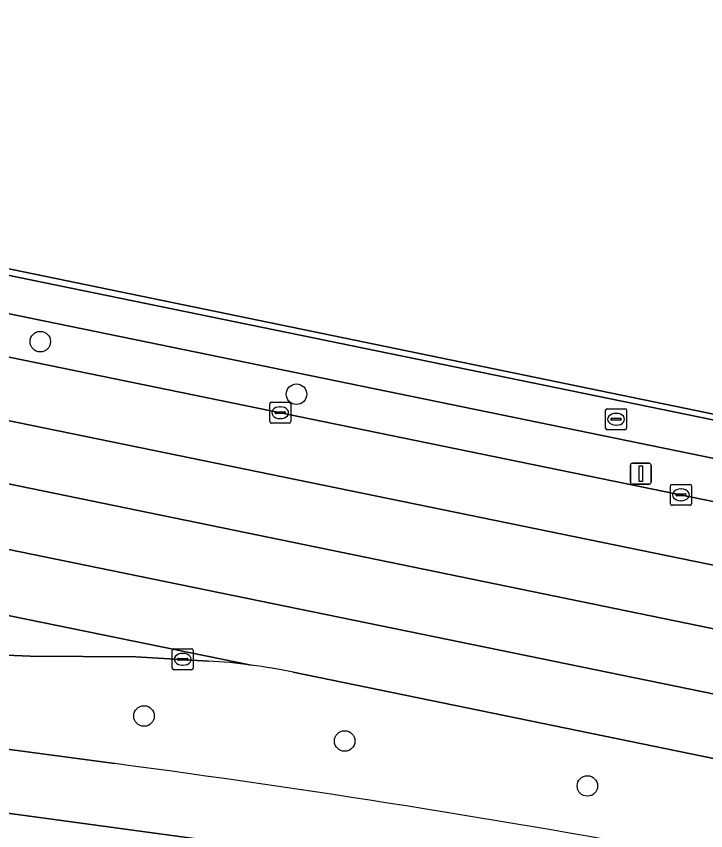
# Model space of a CAD drawing. Extents: x 157692 to 159674, y 381452 to 383291.
# Drawn here: x 157999.62 to 158032.49, y 382211.38 to 382250.19 of the extents above; entities that cross this region are included whole.
import ezdxf

# ---------------------------------------------------------------- set-up
doc = ezdxf.new("R2010")
doc.units = 0
for name, color, linetype in [('IMGEO_Berm_groen', 7, 'Continuous'), ('IMGEO_Boom', 7, 'Continuous'), ('IMGEO_Brandkraan', 7, 'Continuous'), ('IMGEO_Erf', 7, 'Continuous'), ('IMGEO_Grasland_overig', 7, 'Continuous'), ('IMGEO_Hek', 7, 'Continuous'), ('IMGEO_Kolk', 7, 'Continuous'), ('IMGEO_Lichtmast', 7, 'Continuous'), ('IMGEO_Rijbaan_regionaal_gesloten', 7, 'Continuous'), ('IMGEO_Voetpad_open', 7, 'Continuous')]:
    doc.layers.add(name, color=color, linetype=linetype)

msp = doc.modelspace()

# ---------------------------------------------------------------- linework, layer by layer
at = {"layer": 'IMGEO_Berm_groen'}
for points in [[(158101.447, 382208.648), (158076.404, 382220.194), (157938.825, 382248.42), (157937.518, 382249.285)], [(157946.89, 382244.694), (158071.725, 382219.098)], [(158008.786, 382219.466), (158005.318, 382219.673), (158000.291, 382219.697), (157992.3, 382220.036), (157990.292, 382220.285), (157988.102, 382220.697), (157928.091, 382233.019)], [(158032.032, 382210.191), (158142.008, 382187.625), (158169.033, 382182.066), (158195.166, 382176.727), (158196.081, 382181.334), (158185.711, 382183.483), (158170.978, 382186.516), (158142.514, 382192.31), (158012.828, 382218.933)], [(157991.181, 382216.341), (158004.32, 382214.58)]]:
    msp.add_lwpolyline(points, dxfattribs=at)
for centre, radius, start, end in [((158007.338, 382192.9), 26.606, 82.4866, 86.8804), ((158007.283, 382192.566), 26.943, 78.1232, 82.4628), ((157933.46, 381677.49), 541.744, 79.51644, 82.48417)]:
    msp.add_arc(centre, radius, start, end, dxfattribs=at)
at = {"layer": 'IMGEO_Boom'}
for centre in [(158000.768, 382234.69), (158012.983, 382232.183), (158005.715, 382216.851), (158015.28, 382215.658), (158026.851, 382213.517)]:
    msp.add_circle(centre, 0.489, dxfattribs=at)
at = {"layer": 'IMGEO_Brandkraan'}
for p, q in [((158027.716, 382230.566), (158027.716, 382231.418)), ((158027.791, 382231.492), (158028.643, 382231.492)), ((158028.717, 382231.418), (158028.717, 382230.566)), ((158028.018, 382231.035), (158028.416, 382231.035)), ((158028.204, 382231.272), (158028.229, 382231.272)), ((158027.975, 382230.986), (158027.975, 382230.998)), ((158028.413, 382230.949), (158028.015, 382230.949)), ((158028.227, 382230.712), (158028.202, 382230.712)), ((158028.459, 382230.998), (158028.459, 382230.986)), ((158028.643, 382230.492), (158027.791, 382230.492))]:
    msp.add_line(p, q, dxfattribs=at)
for points in [[(158027.716, 382230.566), (158027.716, 382231.418)], [(158027.791, 382231.492), (158028.643, 382231.492)], [(158028.717, 382231.418), (158028.717, 382230.566)], [(158028.643, 382230.492), (158027.791, 382230.492)]]:
    msp.add_lwpolyline(points, dxfattribs=at)
for centre, radius, start, end in [((158027.793, 382231.416), 0.0765, 91.552, 178.448), ((158027.793, 382231.416), 0.0765, 91.552, 178.448), ((158028.641, 382231.416), 0.0765, 1.552, 88.448), ((158028.641, 382231.416), 0.0765, 1.552, 88.448), ((158028.015, 382230.995), 0.0403, 85.8775, 175.7526), ((158028.42, 382230.997), 0.0386, 1.7309, 96.639), ((158028.012, 382230.985), 0.0366, 178.938, 274.7102), ((158028.416, 382230.992), 0.043, 264.8664, 352.4533), ((158027.793, 382230.568), 0.0765, 181.552, 268.448), ((158027.793, 382230.568), 0.0765, 181.552, 268.448), ((158028.641, 382230.568), 0.0765, 271.552, 358.448), ((158028.641, 382230.568), 0.0765, 271.552, 358.448)]:
    msp.add_arc(centre, radius, start, end, dxfattribs=at)
for centre, major_axis, ratio, start_param, end_param in [((158028.203, 382230.992), (-0.387, 0.002), 0.722429, 4.712389, 7.853982), ((158028.228, 382230.992), (-0.39, 0.002), 0.717154, 1.570796, 4.712389)]:
    msp.add_ellipse(centre, major_axis=major_axis, ratio=ratio, start_param=start_param, end_param=end_param, dxfattribs=at)
at = {"layer": 'IMGEO_Erf'}
msp.add_lwpolyline([(157882.039, 382363.733), (157890.307, 382303.273), (157892.247, 382289.085), (157893.236, 382282.293), (157893.686, 382278.441), (157908.345, 382268.167), (157916.848, 382263.754), (157928.758, 382257.878), (157939.464, 382250.486), (158076.245, 382222.292), (158077.524, 382222.097), (158103.667, 382210.061), (158178.416, 382194.724), (158193.124, 382191.688), (158194.232, 382193.79), (158194.663, 382195.854), (158197.124, 382207.667), (158199.843, 382221.499), (158201.26, 382228.474), (158202.309, 382233.555), (158203.968, 382241.693), (158205.656, 382250), (158208.128, 382262.144)], dxfattribs=at)
at = {"layer": 'IMGEO_Grasland_overig'}
msp.add_lwpolyline([(157929.539, 382256.764), (157933.182, 382254.34), (157939.571, 382250.089), (158076.975, 382221.903), (158102.013, 382210.4), (158103.667, 382210.061), (158077.524, 382222.097), (158076.245, 382222.292), (157939.464, 382250.486)], dxfattribs=at)
at = {"layer": 'IMGEO_Hek'}
msp.add_lwpolyline([(158076.245, 382222.292), (157939.464, 382250.486), (157928.758, 382257.878), (157916.848, 382263.754)], dxfattribs=at)
at = {"layer": 'IMGEO_Kolk'}
for p, q in [((158011.782, 382231.803), (158012.634, 382231.803)), ((158011.707, 382230.877), (158011.707, 382231.729)), ((158012.195, 382231.583), (158012.22, 382231.583)), ((158012.708, 382231.729), (158012.708, 382230.877)), ((158011.966, 382231.297), (158011.966, 382231.309)), ((158012.404, 382231.26), (158012.006, 382231.26)), ((158012.009, 382231.346), (158012.407, 382231.346)), ((158012.218, 382231.023), (158012.193, 382231.023)), ((158012.45, 382231.309), (158012.45, 382231.297)), ((158012.634, 382230.803), (158011.782, 382230.803)), ((158030.812, 382226.963), (158030.812, 382227.815)), ((158030.887, 382227.889), (158031.739, 382227.889)), ((158031.3, 382227.669), (158031.325, 382227.669)), ((158031.813, 382227.815), (158031.813, 382226.963)), ((158031.071, 382227.383), (158031.071, 382227.395)), ((158031.509, 382227.346), (158031.111, 382227.346)), ((158031.114, 382227.432), (158031.512, 382227.432)), ((158031.555, 382227.395), (158031.555, 382227.383)), ((158031.739, 382226.889), (158030.887, 382226.889)), ((158031.323, 382227.109), (158031.298, 382227.109)), ((158007.058, 382219.126), (158007.058, 382219.978)), ((158007.133, 382220.052), (158007.985, 382220.052)), ((158007.546, 382219.832), (158007.571, 382219.832)), ((158008.059, 382219.978), (158008.059, 382219.126)), ((158007.317, 382219.546), (158007.317, 382219.558)), ((158007.755, 382219.509), (158007.357, 382219.509)), ((158007.36, 382219.595), (158007.758, 382219.595)), ((158007.801, 382219.558), (158007.801, 382219.546)), ((158007.985, 382219.052), (158007.133, 382219.052)), ((158007.569, 382219.272), (158007.544, 382219.272))]:
    msp.add_line(p, q, dxfattribs=at)
for points in [[(158011.782, 382231.803), (158012.634, 382231.803)], [(158011.707, 382230.877), (158011.707, 382231.729)], [(158012.708, 382231.729), (158012.708, 382230.877)], [(158012.634, 382230.803), (158011.782, 382230.803)], [(158030.812, 382226.963), (158030.812, 382227.815)], [(158030.887, 382227.889), (158031.739, 382227.889)], [(158031.813, 382227.815), (158031.813, 382226.963)], [(158031.739, 382226.889), (158030.887, 382226.889)], [(158007.058, 382219.126), (158007.058, 382219.978)], [(158007.133, 382220.052), (158007.985, 382220.052)], [(158008.059, 382219.978), (158008.059, 382219.126)], [(158007.985, 382219.052), (158007.133, 382219.052)]]:
    msp.add_lwpolyline(points, dxfattribs=at)
for centre, radius, start, end in [((158011.784, 382231.727), 0.0765, 91.552, 178.448), ((158011.784, 382231.727), 0.0765, 91.552, 178.448), ((158012.632, 382231.727), 0.0765, 1.552, 88.448), ((158012.632, 382231.727), 0.0765, 1.552, 88.448), ((158012.006, 382231.306), 0.0403, 85.8775, 175.7526), ((158012.003, 382231.296), 0.0366, 178.938, 274.7102), ((158012.407, 382231.303), 0.043, 264.8664, 352.4533), ((158012.411, 382231.308), 0.0386, 1.7309, 96.639), ((158011.784, 382230.879), 0.0765, 181.552, 268.448), ((158011.784, 382230.879), 0.0765, 181.552, 268.448), ((158012.632, 382230.879), 0.0765, 271.552, 358.448), ((158012.632, 382230.879), 0.0765, 271.552, 358.448), ((158030.889, 382227.813), 0.0765, 91.552, 178.448), ((158030.889, 382227.813), 0.0765, 91.552, 178.448), ((158031.737, 382227.813), 0.0765, 1.552, 88.448), ((158031.737, 382227.813), 0.0765, 1.552, 88.448), ((158031.111, 382227.392), 0.0403, 85.8775, 175.7526), ((158031.108, 382227.382), 0.0366, 178.938, 274.7102), ((158031.512, 382227.389), 0.043, 264.8664, 352.4533), ((158031.516, 382227.394), 0.0386, 1.7309, 96.639), ((158030.889, 382226.965), 0.0765, 181.552, 268.448), ((158030.889, 382226.965), 0.0765, 181.552, 268.448), ((158031.737, 382226.965), 0.0765, 271.552, 358.448), ((158031.737, 382226.965), 0.0765, 271.552, 358.448), ((158007.135, 382219.976), 0.0765, 91.552, 178.448), ((158007.135, 382219.976), 0.0765, 91.552, 178.448), ((158007.983, 382219.976), 0.0765, 1.552, 88.448), ((158007.983, 382219.976), 0.0765, 1.552, 88.448), ((158007.357, 382219.555), 0.0403, 85.8775, 175.7526), ((158007.354, 382219.545), 0.0366, 178.938, 274.7102), ((158007.758, 382219.552), 0.043, 264.8664, 352.4533), ((158007.762, 382219.557), 0.0386, 1.7309, 96.639), ((158007.135, 382219.128), 0.0765, 181.552, 268.448), ((158007.135, 382219.128), 0.0765, 181.552, 268.448), ((158007.983, 382219.128), 0.0765, 271.552, 358.448), ((158007.983, 382219.128), 0.0765, 271.552, 358.448)]:
    msp.add_arc(centre, radius, start, end, dxfattribs=at)
for centre, major_axis, ratio, start_param, end_param in [((158012.194, 382231.303), (-0.387, 0.002), 0.722429, 4.712389, 7.853982), ((158012.219, 382231.303), (-0.39, 0.002), 0.717154, 1.570796, 4.712389), ((158031.299, 382227.389), (-0.387, 0.002), 0.722429, 4.712389, 7.853982), ((158031.324, 382227.389), (-0.39, 0.002), 0.717154, 1.570796, 4.712389), ((158007.545, 382219.552), (-0.387, 0.002), 0.722429, 4.712389, 7.853982), ((158007.57, 382219.552), (-0.39, 0.002), 0.717154, 1.570796, 4.712389)]:
    msp.add_ellipse(centre, major_axis=major_axis, ratio=ratio, start_param=start_param, end_param=end_param, dxfattribs=at)
at = {"layer": 'IMGEO_Lichtmast'}
for p, q in [((158028.9, 382227.996), (158028.9, 382228.796)), ((158028.9, 382228.796), (158028.9, 382227.996)), ((158029, 382228.896), (158029.79, 382228.896)), ((158029.79, 382228.896), (158029, 382228.896)), ((158029.89, 382228.796), (158029.89, 382227.996)), ((158029.89, 382227.996), (158029.89, 382228.796)), ((158029.79, 382227.896), (158029, 382227.896)), ((158029, 382227.896), (158029.79, 382227.896))]:
    msp.add_line(p, q, dxfattribs=at)
msp.add_lwpolyline([(158029.32, 382228.771), (158029.47, 382228.771), (158029.47, 382228.021), (158029.32, 382228.021), (158029.32, 382228.771)], dxfattribs=at)
for centre, start, end in [((158029, 382228.796), 90, 180), ((158029, 382228.796), 90, 180), ((158029.79, 382228.796), 0, 90), ((158029.79, 382228.796), 360, 90), ((158029, 382227.996), 180, 270), ((158029, 382227.996), 180, 270), ((158029.79, 382227.996), 270, 0), ((158029.79, 382227.996), 270, 0)]:
    msp.add_arc(centre, 0.1, start, end, dxfattribs=at)
at = {"layer": 'IMGEO_Rijbaan_regionaal_gesloten'}
for points in [[(157936.804, 382247.318), (157935.025, 382247.887), (157933.406, 382244.416), (158086.264, 382213.087), (158075.577, 382218.008)], [(158071.725, 382219.098), (157946.89, 382244.694)], [(157933.406, 382244.416), (157932.141, 382241.702), (158099.184, 382207.368)], [(158096.956, 382208.163), (158086.264, 382213.087), (157933.406, 382244.416)], [(158216.981, 382183.063), (158188.223, 382189.088), (158187.863, 382189.164), (158184.701, 382189.794), (158169.115, 382193.035), (158126.4, 382201.761), (158124.579, 382202.211), (158108.26, 382205.479), (158106.798, 382205.834), (158099.184, 382207.368), (157932.141, 382241.702), (157930.794, 382238.814), (158188.034, 382186.098), (158214.463, 382180.529)], [(157930.794, 382238.814), (157929.435, 382235.902), (158010.817, 382219.277)], [(158261.524, 382166.102), (158275.322, 382163.2), (158286.197, 382161.062), (158295.36, 382159.103), (158314.777, 382155.136), (158321.46, 382153.803), (158323.945, 382153.28), (158334.226, 382151.239), (158339.086, 382150.367), (158341.105, 382150.035), (158343.515, 382152.527), (158327.525, 382155.488), (158318.888, 382157.281), (158300.095, 382161.181), (158268.722, 382167.572), (158256.931, 382169.996), (158249.098, 382171.701), (158237.46, 382174.557), (158225.893, 382177.689), (158214.463, 382180.529), (158188.034, 382186.098), (157930.794, 382238.814)], [(157929.435, 382235.902), (157928.091, 382233.019), (157988.102, 382220.697), (157990.292, 382220.285), (157992.3, 382220.036), (158000.291, 382219.697), (158005.318, 382219.673), (158008.786, 382219.466)], [(158010.817, 382219.277), (157929.435, 382235.902)], [(157926.534, 382229.411), (157925.243, 382226.645), (157933.19, 382224.57), (157944.252, 382221.934), (157952.268, 382220.278), (157960.705, 382218.534), (157972.663, 382216.316), (157984.656, 382214.298), (157988.349, 382213.708), (157992.778, 382213.101), (157996.273, 382212.623), (158008.566, 382210.941), (158012.613, 382210.388), (158016.646, 382209.742), (158020.135, 382209.234), (158024.234, 382208.503), (158031.467, 382207.214), (158206.473, 382171.3), (158336.056, 382144.815)], [(158170.92, 382175.562), (158187.319, 382172.195), (158204.843, 382168.616), (158216.08, 382166.299), (158278.412, 382153.569), (158333.614, 382142.258), (158336.056, 382144.815), (158206.473, 382171.3), (158031.467, 382207.214), (158024.234, 382208.503), (158020.135, 382209.234), (158016.646, 382209.742), (158012.613, 382210.388), (158008.566, 382210.941), (157996.273, 382212.623), (157992.778, 382213.101), (157988.349, 382213.708), (157984.656, 382214.298), (157972.663, 382216.316), (157960.705, 382218.534), (157952.268, 382220.278), (157944.252, 382221.934), (157933.19, 382224.57), (157925.243, 382226.645)], [(158012.828, 382218.933), (158142.514, 382192.31), (158170.978, 382186.516), (158185.711, 382183.483), (158196.081, 382181.334), (158199.217, 382180.702), (158203.207, 382179.878), (158206.323, 382179.235), (158215.125, 382177.352)], [(158004.32, 382214.58), (157991.181, 382216.341)]]:
    msp.add_lwpolyline(points, dxfattribs=at)
for centre, radius, start, end in [((158007.338, 382192.9), 26.606, 82.4866, 86.8804), ((158007.283, 382192.566), 26.943, 78.1232, 82.4628), ((157933.46, 381677.49), 541.744, 79.51644, 82.48417)]:
    msp.add_arc(centre, radius, start, end, dxfattribs=at)
at = {"layer": 'IMGEO_Voetpad_open'}
for points in [[(158195.589, 382191.716), (158193.124, 382191.688), (158178.416, 382194.724), (158103.667, 382210.061), (158102.013, 382210.4), (158076.975, 382221.903), (157939.571, 382250.089)], [(157937.518, 382249.285), (157938.825, 382248.42), (158076.404, 382220.194), (158101.447, 382208.648), (158193.233, 382189.844)]]:
    msp.add_lwpolyline(points, dxfattribs=at)

doc.saveas('drawing.dxf')
